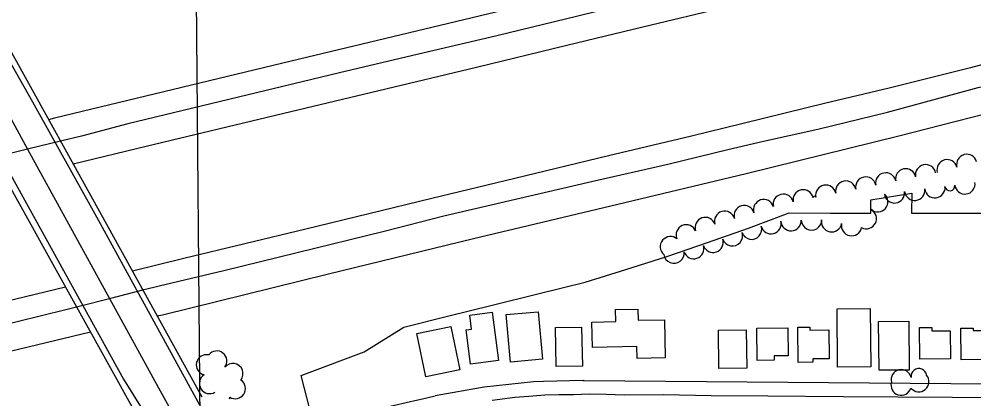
# Model space of a CAD drawing. Extents: x -2233 to 187241, y 4582 to 150524.
# Drawn here: x 110831 to 111768, y 58113 to 58486 of the extents above; entities that cross this region are included whole.
import ezdxf

# ---------------------------------------------------------------- set-up
doc = ezdxf.new("R2010")
doc.units = 0
for name, color, linetype in [('BLDG', 7, 'Continuous'), ('BRIDGE', 7, 'Continuous'), ('GE_X_CL_2000', 7, 'Continuous'), ('GRID', 7, 'Continuous'), ('INTERSTATE', 7, 'Continuous'), ('ROAD', 7, 'Continuous'), ('RW_X_Fee_RW', 7, 'Continuous'), ('TREES', 7, 'Continuous')]:
    doc.layers.add(name, color=color, linetype=linetype)

msp = doc.modelspace()

# ---------------------------------------------------------------- linework, layer by layer
at = {"layer": 'BLDG'}
for points in [[(111274.01, 58147.18), (111269.55, 58180.7), (111275.05, 58181.43), (111273.23, 58195.15), (111295.09, 58198.05), (111301.37, 58150.82)], [(111340.46, 58198.47), (111344.61, 58151.85), (111313.16, 58149.05), (111309, 58195.67)], [(111416.64, 58188.81), (111416.4, 58200.63), (111438.17, 58201.07), (111438.38, 58190.14), (111464.39, 58190.66), (111465.14, 58153.24), (111437.57, 58152.68), (111437.34, 58164.44), (111393.69, 58163.57), (111393.2, 58188.35)], [(111666.45, 58201.81), (111666.95, 58144.5), (111634.35, 58144.21), (111633.85, 58201.53)], [(111704.25, 58189.31), (111704.67, 58141.3), (111675, 58141.04), (111674.58, 58189.06)], [(111254.63, 58183.99), (111263.43, 58141.54), (111230.16, 58134.63), (111221.36, 58177.1)], [(111382.99, 58183.51), (111383.77, 58145.18), (111358.17, 58144.64), (111357.37, 58182.99)], [(111544.72, 58180.74), (111545.08, 58143.09), (111517.7, 58142.83), (111517.34, 58180.48)], [(111585.65, 58155.22), (111572.16, 58155.1), (111572.2, 58150.85), (111555.48, 58150.7), (111555.2, 58182.38), (111585.41, 58182.65)], [(111607.09, 58183.48), (111607.11, 58180.51), (111625.76, 58180.67), (111626.01, 58152.39), (111610.1, 58152.25), (111610.13, 58148.88), (111595.62, 58148.75), (111595.32, 58183.37)], [(111727, 58183.03), (111727.02, 58179.77), (111744.86, 58179.93), (111745.1, 58152.34), (111715.17, 58152.08), (111714.9, 58182.93)], [(111767.35, 58182.55), (111767.37, 58180.06), (111785.08, 58180.22), (111785.33, 58151.5), (111755.58, 58151.24), (111755.31, 58182.45)]]:
    msp.add_lwpolyline(points, close=True, dxfattribs=at)
at = {"layer": 'BRIDGE'}
msp.add_line((110945.26, 58098.62), (110754.07, 58442.99), dxfattribs=at)
msp.add_lwpolyline([(110819.68, 58459.45), (110918.16, 58281.45), (111010.23, 58115.14)], dxfattribs=at)
at = {"layer": 'GE_X_CL_2000'}
for points in [[(110804.74, 58183.04), (110876.77, 58200.56), (110888.44, 58203.56), (110919.4, 58211.51), (110953.49, 58220.28), (110968.35, 58224.1), (111031.73, 58239.07), (111103.64, 58256.7), (111189.06, 58277.68), (111247.82, 58292.68), (111392.82, 58326.4), (111467.68, 58343.55), (111526.62, 58357.95), (111561.74, 58365.82), (111614.94, 58377.68), (111683.36, 58394.44), (111772.24, 58418.67), (111848.8, 58436.61), (111936.01, 58463.09), (112023.64, 58488.96), (112099.31, 58514.32), (112128.24, 58524.82), (112186.48, 58545.96), (112322, 58601.64)], [(111783.56, 58589.01), (111754.17, 58580.75), (111729.44, 58574.07), (111704.66, 58567.61), (111679.82, 58561.37), (111654.93, 58555.35), (111629.98, 58549.55), (111563.77, 58533.81), (111531.87, 58525.87), (111527.47, 58524.82), (111526.62, 58524.62), (111460.32, 58508.82), (111379.17, 58488.76), (111299.68, 58469.4), (111223.03, 58451.32), (111145.32, 58433.02), (110937.53, 58382.9), (110892.15, 58370.89), (110872.64, 58366.18), (110839.01, 58358.06), (110806.95, 58350.32)], [(110727.69, 58561.33), (110747.67, 58524.82), (110772.74, 58479.34), (110795.08, 58438.15), (110839.01, 58358.06), (110919.4, 58211.51), (110967.59, 58123.67), (110979.48, 58102.64), (111011.54, 58047.91), (111021.01, 58032.66)]]:
    msp.add_lwpolyline(points, dxfattribs=at)
at = {"layer": 'GRID'}
msp.add_line((110991.05, 60052.32), (111014.59, 57354.65), dxfattribs=at)
at = {"layer": 'INTERSTATE'}
for points in [[(112265.79, 58791.79), (112225.73, 58772.49), (112181.68, 58752.63), (112141.33, 58735.12), (112106.37, 58721.06), (112054.07, 58700.15), (112025.62, 58689.34), (111988.4, 58676.4), (111953.14, 58663.74), (111906.58, 58648.94), (111865.36, 58636.07), (111819.94, 58622.44), (111772.64, 58608.85), (111732.73, 58598.49), (111670.31, 58582.67), (111589.75, 58562.85), (111484.89, 58537.55), (111290.77, 58490.73), (111097.93, 58444.34), (110865.51, 58388.4), (110859.74, 58387.01)], [(110883.74, 58343.64), (110956.81, 58361.34), (111097.42, 58395.18), (111183.88, 58415.71), (111279.76, 58438.64), (111368.52, 58460.09), (111442.96, 58478.11), (111525.36, 58497.96), (111609.09, 58517.99), (111693.53, 58539.44), (111762.32, 58556.42), (111814.08, 58570.7), (111866.73, 58585.41), (111908.9, 58598.78), (111950.05, 58611.84), (111998.36, 58628.27), (112032.21, 58640.11), (112070.98, 58654.49), (112117.49, 58672.91), (112159.91, 58690.39), (112186.02, 58701.61), (112226.05, 58719.57), (112258.18, 58734.18)], [(112297.98, 58624.84), (112252.71, 58604.31), (112209.95, 58586.01), (112166.24, 58568.23), (112115.65, 58547.98), (112077.83, 58533.72), (112028.37, 58516.42), (111978.21, 58499.52), (111924.07, 58482.74), (111889.17, 58471.99), (111826.07, 58454.16), (111764.96, 58437.87), (111685.1, 58418.05), (111622.75, 58403.18), (111541.57, 58383.37), (111491.05, 58371.04), (111409.41, 58351.43), (111317.6, 58329.4), (111236.04, 58309.78), (111112.22, 58279.72), (110992.48, 58250.68), (110941.97, 58238.43)], [(110966.38, 58194.35), (110971.53, 58195.57), (111134.62, 58235.87), (111276.89, 58270.38), (111418.52, 58304.25), (111544.42, 58334.09), (111694.46, 58371.19), (111822.44, 58404.09), (111874.45, 58418.18), (111943.56, 58439.26), (112003.49, 58456.83), (112018.82, 58461.01), (112035.3, 58464.53), (112051.82, 58467.11), (112069.12, 58471.32), (112090.32, 58476.79), (112119.7, 58487.01), (112154.96, 58499.73), (112204.45, 58518.86), (112246.69, 58536.34), (112294.62, 58556.58)], [(110876.44, 58222.57), (110778.5, 58199.06), (110632.8, 58163.78), (110492.35, 58129.97)], [(110491.92, 58080.72), (110636.29, 58114.81), (110795.68, 58153.65), (110900.79, 58178.71)]]:
    msp.add_lwpolyline(points, dxfattribs=at)
at = {"layer": 'ROAD'}
for points in [[(110496.06, 58552.79), (110599.5, 58609.32), (110640.7, 58632.08), (110646.5, 58634.32), (110652.88, 58633.71), (110658.36, 58631.59), (110662.56, 58628.54), (110666.48, 58620.3), (110696.13, 58567.4), (110739.52, 58486.52), (110804.78, 58364.77), (110933.34, 58132.46), (110953.14, 58100.2)], [(111010.22, 58103.36), (110906.91, 58291.2), (110844.22, 58404.16), (110798.43, 58484.83)], [(112099.48, 58111.51), (111906.87, 58113.28), (111640.06, 58115.07), (111565.73, 58115.62), (111510.35, 58115.98), (111463.85, 58116.81), (111424.82, 58116.77), (111407.22, 58117.38), (111390.42, 58117.53), (111375.4, 58117.09), (111360.51, 58117.02), (111347.06, 58116.48), (111331.32, 58115.23), (111317.31, 58114.38), (111295.21, 58111.27)]]:
    msp.add_lwpolyline(points, dxfattribs=at)
at = {"layer": 'RW_X_Fee_RW'}
for p, q in [((111666.93, 58295.39), (111667.05, 58308.43)), ((111667.05, 58308.43), (111707.1, 58314.88)), ((111707.1, 58314.88), (111706.94, 58295.32)), ((111546.81, 58280.67), (111586.94, 58295.51)), ((111340.03, 58216.14), (111386.35, 58227.67)), ((111295.16, 58204.98), (111340.03, 58216.14)), ((111169.46, 58159.22), (111208.46, 58183.4)), ((111107.66, 58136.03), (111169.46, 58159.22)), ((111122.78, 58077.98), (111107.66, 58136.03))]:
    msp.add_line(p, q, dxfattribs=at)
for points in [[(111586.94, 58295.51), (111626.93, 58295.45), (111666.93, 58295.39)], [(111706.94, 58295.32), (111746.94, 58295.26), (111786.94, 58295.2)], [(111466.56, 58252.61), (111506.68, 58266.64), (111546.81, 58280.67)], [(111386.35, 58227.67), (111426.45, 58240.14), (111466.56, 58252.61)], [(111208.46, 58183.4), (111251.41, 58194.09), (111295.16, 58204.98)], [(111384.54, 58131.13), (111345.53, 58129.99), (111335.79, 58129.7), (111287.29, 58124.59), (111239.32, 58115.82)], [(111384.54, 58131.13), (111385.52, 58131.12), (111425.52, 58130.78), (111465.52, 58130.44), (111505.52, 58130.1), (111545.52, 58129.76), (111585.52, 58129.41), (111625.52, 58129.07), (111665.52, 58128.73), (111705.52, 58128.39), (111745.52, 58128.05), (111785.52, 58127.71), (111825.52, 58127.36), (111865.52, 58127.02)], [(111187.7, 58104.33), (111222.19, 58111.89), (111226.92, 58112.97), (111239.32, 58115.82)]]:
    msp.add_lwpolyline(points, dxfattribs=at)
at = {"layer": 'TREES'}
for centre, radius, start, end in [((111741.85, 58337.87), 10, 15.13856, 195.13856), ((111761.16, 58343.09), 10, 15.13856, 195.13856), ((111701.19, 58328.92), 10, 11.54604, 191.54604), ((111720.78, 58332.93), 10, 11.54604, 191.54604), ((111662, 58320.92), 10, 11.54604, 191.54604), ((111681.59, 58324.92), 10, 11.54604, 191.54604), ((111600.58, 58308.35), 10, 11.67467, 191.67467), ((111622.81, 58312.91), 10, 11.54604, 191.54604), ((111642.4, 58316.92), 10, 11.54604, 191.54604), ((111710.02, 58317.77), 10, 187.26649, 7.26649), ((111729.85, 58320.3), 10, 187.26649, 7.26649), ((111744.58, 58322.18), 4.85, 187.26649, 7.26649), ((111759.31, 58324.06), 10, 187.26649, 7.26649), ((111561.78, 58298.72), 10, 17.63679, 197.63679), ((111581.05, 58304.04), 10, 13.21849, 193.21849), ((111611.69, 58310.64), 1.35, 11.54604, 191.54604), ((111673.71, 58306.42), 10, 229.10821, 49.10821), ((111690.18, 58315.24), 10, 187.26649, 7.26649), ((111542.66, 58292.87), 10, 16.38466, 196.38466), ((111662.54, 58289.99), 10, 242.47057, 62.47057), ((111504.41, 58281.2), 10, 19.28409, 199.28409), ((111523.46, 58287.28), 10, 16.10219, 196.10219), ((111485.78, 58273.96), 10, 23.15913, 203.15913), ((111549.94, 58279.44), 9.89, 198.57851, 18.57851), ((111569, 58285.04), 10, 194.21547, 14.21547), ((111588.68, 58287.97), 10, 182.68077, 2.68077), ((111608.67, 58288.63), 10, 181.11629, 1.11629), ((111628.48, 58286.91), 10, 168.96756, 348.96756), ((111648.11, 58283.06), 10, 168.83186, 348.83186), ((111470.19, 58262.34), 10, 50.27025, 230.27025), ((111531.09, 58273.1), 10, 198.57851, 18.57851), ((111493.12, 58260.5), 10, 197.92857, 17.92857), ((111512.12, 58266.75), 10, 198.46597, 18.46597), ((111473.7, 58256.04), 10, 187.97295, 7.97295), ((111024.84, 58150.04), 10, 322.60384, 142.60384), ((111014.69, 58146.36), 10, 77.26217, 257.26217), ((111040.61, 58137.74), 10, 321.43329, 141.43329), ((111696.9, 58131.68), 10, 13.25035, 193.25035), ((111714.17, 58135.15), 7.63, 8.89463, 188.89463), ((111017.77, 58128.12), 10, 121.86476, 301.86476), ((111042.97, 58123.12), 10, 236.92239, 56.92239), ((111714.01, 58129.95), 10, 219.6115, 39.6115), ((111696.73, 58126.48), 10, 163.11904, 343.11904), ((111037.1, 58114.18), 0.69, 233.91061, 53.91061)]:
    msp.add_arc(centre, radius, start, end, dxfattribs=at)

doc.saveas('drawing.dxf')
